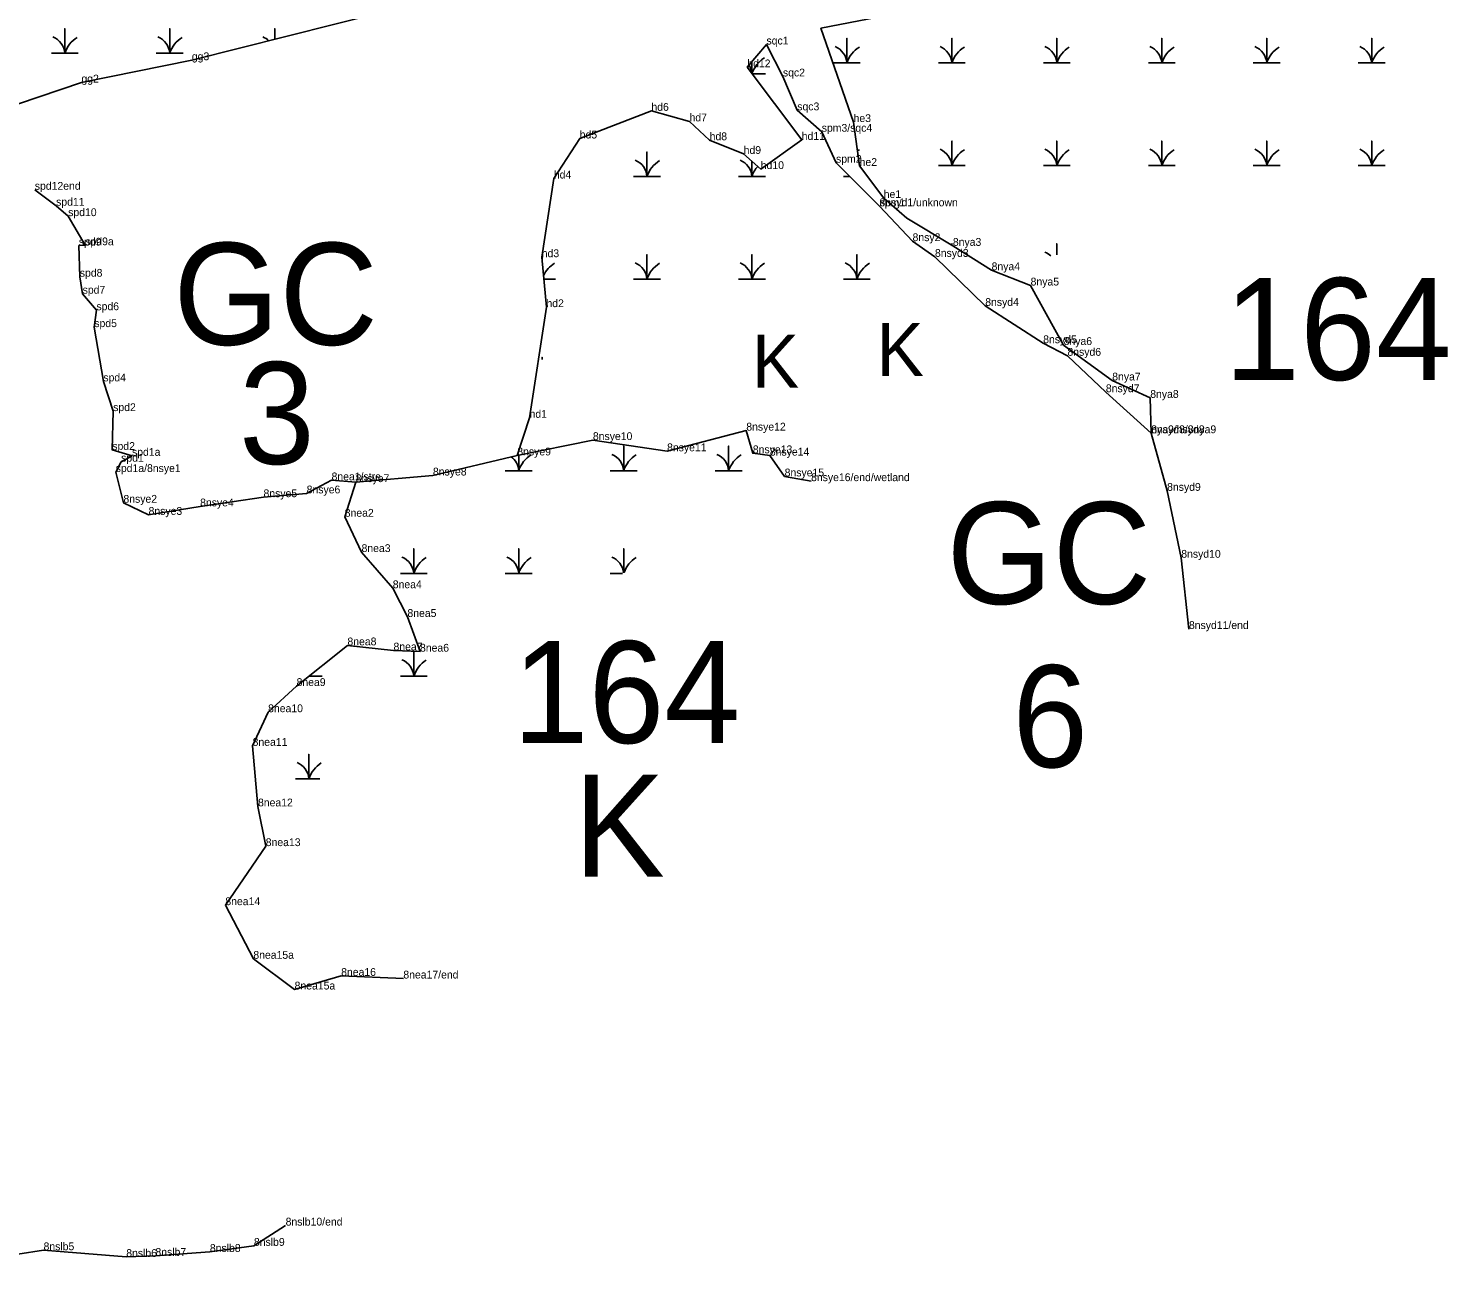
# Model space of a CAD drawing. Extents: x 2072529 to 2268796, y 436423 to 470406.
# Drawn here: x 2183882 to 2184796, y 452187 to 452979 of the extents above; entities that cross this region are included whole.
import ezdxf

# ---------------------------------------------------------------- set-up
doc = ezdxf.new("R2010")
doc.units = 0
for name, color, linetype in [('Default', 7, 'Continuous'), ('Exist Environmental Wetland Boundary', 7, 'Continuous'), ('Exist Environmental Wetland Boundary Cogo Comment', 7, 'Continuous'), ('Exist Hydro Jurisdictional Stream or Body of Water NEU Mitigable', 7, 'Continuous'), ('Exist Hydro Jurisdictional Stream or Body of Water NEU Mitigable Cogo Comment', 7, 'Continuous'), ('Exist Hydro Swamp or Marsh', 7, 'Continuous'), ('Old_Level_20', 7, 'Continuous')]:
    doc.layers.add(name, color=color, linetype=linetype)

msp = doc.modelspace()

# ---------------------------------------------------------------- linework, layer by layer
at = {"layer": 'Exist Environmental Wetland Boundary'}
for points in [[(2184430.06, 452870.49), (2184414.61, 452891.04), (2184410.74, 452919.14), (2184389.78, 452979.2), (2184468.45, 452994.37), (2184572.88, 453014.51), (2184734.36, 453044.59), (2184844.78, 453061.05)], [(2183834.46, 452916.88), (2183916, 452944.48), (2183986.74, 452958.76), (2184139.44, 452997.26), (2184221.74, 453012.79), (2184317.13, 453019.93)], [(2184342.64, 452954.22), (2184354.92, 452968.83), (2184365.47, 452948.37), (2184374.66, 452926.66), (2184390.34, 452912.94), (2184399.49, 452893.1), (2184427.35, 452865.2)], [(2184342.64, 452954.22), (2184377.49, 452907.7), (2184351.26, 452889.03), (2184340.31, 452898.72), (2184318.51, 452907.5), (2184305.63, 452919.59), (2184281.2, 452926.35), (2184235.29, 452908.62), (2184218.7, 452882.98), (2184210.93, 452832.58), (2184213.95, 452800.56), (2184203.13, 452729.67), (2184195.27, 452705.58)], [(2184430.06, 452870.49), (2184444.76, 452857.65), (2184474.37, 452839.83), (2184499.17, 452824.21), (2184524.17, 452814.44), (2184545.33, 452776.31), (2184576.46, 452753.6), (2184600.81, 452742.44), (2184601.45, 452719.81)], [(2184091.73, 452688.49), (2184084.71, 452666.29), (2184095.48, 452643.67), (2184115.48, 452620.5), (2184124.88, 452602.09), (2184132.94, 452579.86), (2184115.96, 452580.62), (2184086.43, 452583.9), (2184053.85, 452557.85), (2184035.62, 452541.08), (2184025.68, 452519.51), (2184029.13, 452480.73), (2184034.09, 452455.28), (2184008.21, 452417.46), (2184026.15, 452383.11), (2184052.59, 452363.43), (2184082.41, 452372.14), (2184122.26, 452370.47)]]:
    msp.add_lwpolyline(points, dxfattribs=at)
at = {"layer": 'Exist Hydro Jurisdictional Stream or Body of Water NEU Mitigable'}
for points in [[(2184354.92, 452968.83), (2184365.47, 452948.37), (2184374.66, 452926.66), (2184390.34, 452912.94), (2184399.49, 452893.1), (2184427.35, 452865.2)], [(2183886.12, 452875.77), (2183899.76, 452865.57), (2183907.51, 452858.89), (2183918.49, 452840.21), (2183914.35, 452839.98), (2183914.95, 452820.06), (2183916.77, 452809.19), (2183925.58, 452798.61), (2183924.25, 452787.78), (2183930.04, 452753.02), (2183936.35, 452733.98), (2183935.77, 452709.08), (2183948.4, 452705.32), (2183941.42, 452701.55)], [(2184427.35, 452865.2), (2184448.52, 452842.85), (2184462.89, 452832.78), (2184495.09, 452801.36), (2184532.22, 452777.48), (2184547.75, 452769.42), (2184572.37, 452746.08), (2184601.45, 452719.81), (2184611.63, 452682.9), (2184620.69, 452640.03), (2184625.62, 452594.37)], [(2184383.5, 452689.09), (2184366.57, 452692.14), (2184357.08, 452705.45), (2184346.18, 452706.95), (2184342, 452721.5), (2184291.25, 452708.24), (2184243.71, 452715.43), (2184195.27, 452705.58), (2184141.22, 452692.72), (2184091.73, 452688.49)], [(2183941.42, 452701.55), (2183937.94, 452694.94), (2183942.91, 452675.26), (2183959.02, 452667.5), (2183992.04, 452672.94), (2184032.66, 452678.81), (2184060.31, 452681.25), (2184076.27, 452689.62), (2184091.73, 452688.49)], [(2184046.84, 452212.2), (2184026.54, 452199.2), (2183998.3, 452195.32), (2183963.41, 452192.79), (2183944.71, 452192.12), (2183891.73, 452196.38), (2183858.58, 452191.4), (2183825.56, 452193.23), (2183780.21, 452191.14), (2183741.57, 452186.64)]]:
    msp.add_lwpolyline(points, dxfattribs=at)
at = {"layer": 'Exist Hydro Swamp or Marsh'}
for points in [[(2183896.73, 452963.2), (2183905.33, 452963.2), (2183905.33, 452978.98), (2183905.33, 452963.2), (2183913.93, 452963.2)], [(2183963.98, 452963.2), (2183972.58, 452963.2), (2183972.58, 452978.98), (2183972.58, 452963.2), (2183981.18, 452963.2)], [(2184039.83, 452972.14), (2184039.83, 452978.98), (2184039.83, 452972.14)], [(2184397.85, 452957.01), (2184406.45, 452957.01), (2184406.45, 452972.79), (2184406.45, 452957.01), (2184415.05, 452957.01)], [(2184465.1, 452957.01), (2184473.7, 452957.01), (2184473.7, 452972.79), (2184473.7, 452957.01), (2184482.3, 452957.01)], [(2184532.35, 452957.01), (2184540.95, 452957.01), (2184540.95, 452972.79), (2184540.95, 452957.01), (2184549.55, 452957.01)], [(2184599.6, 452957.01), (2184608.2, 452957.01), (2184608.2, 452972.79), (2184608.2, 452957.01), (2184616.8, 452957.01)], [(2184666.85, 452957.01), (2184675.45, 452957.01), (2184675.45, 452972.79), (2184675.45, 452957.01), (2184684.05, 452957.01)], [(2184734.1, 452957.01), (2184742.7, 452957.01), (2184742.7, 452972.79), (2184742.7, 452957.01), (2184751.3, 452957.01)], [(2184345.6, 452950.28), (2184345.6, 452957.74)], [(2184345.6, 452957.74), (2184345.6, 452950.28)], [(2184345.76, 452950.07), (2184354.2, 452950.07)], [(2184465.1, 452891.21), (2184473.7, 452891.21), (2184473.7, 452906.99), (2184473.7, 452891.21), (2184482.3, 452891.21)], [(2184532.35, 452891.21), (2184540.95, 452891.21), (2184540.95, 452906.99), (2184540.95, 452891.21), (2184549.55, 452891.21)], [(2184599.6, 452891.21), (2184608.2, 452891.21), (2184608.2, 452906.99), (2184608.2, 452891.21), (2184616.8, 452891.21)], [(2184666.85, 452891.21), (2184675.45, 452891.21), (2184675.45, 452906.99), (2184675.45, 452891.21), (2184684.05, 452891.21)], [(2184734.1, 452891.21), (2184742.7, 452891.21), (2184742.7, 452906.99), (2184742.7, 452891.21), (2184751.3, 452891.21)], [(2184269.75, 452884.27), (2184278.35, 452884.27), (2184278.35, 452900.05), (2184278.35, 452884.27), (2184286.95, 452884.27)], [(2184337, 452884.27), (2184345.6, 452884.27), (2184345.6, 452894.04)], [(2184345.6, 452894.04), (2184345.6, 452884.27), (2184354.2, 452884.27)], [(2184414.59, 452891.21), (2184415.05, 452891.21)], [(2184219.53, 452884.27), (2184219.7, 452884.27)], [(2184404.25, 452884.27), (2184408.3, 452884.27)], [(2184473.7, 452840.23), (2184473.7, 452841.19), (2184473.7, 452840.23)], [(2184540.95, 452834.12), (2184540.95, 452841.19), (2184540.95, 452834.12)], [(2184211.1, 452830.77), (2184211.1, 452833.68)], [(2184211.1, 452833.68), (2184211.1, 452830.77)], [(2184269.75, 452818.47), (2184278.35, 452818.47), (2184278.35, 452834.25), (2184278.35, 452818.47), (2184286.95, 452818.47)], [(2184337, 452818.47), (2184345.6, 452818.47), (2184345.6, 452834.25), (2184345.6, 452818.47), (2184354.2, 452818.47)], [(2184404.25, 452818.47), (2184412.85, 452818.47), (2184412.85, 452834.25), (2184412.85, 452818.47), (2184421.45, 452818.47)], [(2184212.26, 452818.47), (2184219.7, 452818.47)], [(2184211.1, 452767.06), (2184211.1, 452768.45), (2184211.1, 452767.06)], [(2184254.84, 452695.79), (2184263.44, 452695.79), (2184263.44, 452711.57), (2184263.44, 452695.79), (2184272.04, 452695.79)], [(2184322.09, 452695.79), (2184330.69, 452695.79), (2184330.69, 452711.57), (2184330.69, 452695.79), (2184339.29, 452695.79)], [(2184187.59, 452695.79), (2184196.19, 452695.79), (2184196.19, 452705.77)], [(2184196.19, 452705.77), (2184196.19, 452695.79), (2184204.79, 452695.79)], [(2184120.34, 452629.99), (2184128.94, 452629.99), (2184128.94, 452645.77), (2184128.94, 452629.99), (2184137.54, 452629.99)], [(2184187.59, 452629.99), (2184196.19, 452629.99), (2184196.19, 452645.77), (2184196.19, 452629.99), (2184204.79, 452629.99)], [(2184263.44, 452630.49), (2184263.44, 452645.77), (2184263.44, 452630.49)], [(2184254.84, 452629.99), (2184262.7, 452629.99)], [(2184120.34, 452564.19), (2184128.94, 452564.19), (2184128.94, 452579.97), (2184128.94, 452564.19), (2184137.54, 452564.19)], [(2184061.77, 452564.19), (2184070.29, 452564.19)], [(2184053.09, 452498.39), (2184061.69, 452498.39), (2184061.69, 452514.17), (2184061.69, 452498.39), (2184068.79, 452498.39)]]:
    msp.add_lwpolyline(points, dxfattribs=at)
for centre, radius, start, end in [((2183893.07, 452962.31), 12.3, 4.14034, 67.53497), ((2183923.57, 452957.14), 19.22, 122.12745, 161.62219), ((2183960.32, 452962.31), 12.3, 4.14034, 67.53497), ((2183990.82, 452957.14), 19.22, 122.12745, 161.62219), ((2184027.57, 452962.31), 12.3, 46.26019, 67.53497), ((2184394.18, 452956.12), 12.3, 4.14034, 67.53497), ((2184424.69, 452950.95), 19.22, 122.12745, 161.62219), ((2184461.43, 452956.12), 12.3, 4.14034, 67.53497), ((2184491.94, 452950.95), 19.22, 122.12745, 161.62219), ((2184528.68, 452956.12), 12.3, 4.14034, 67.53497), ((2184559.19, 452950.95), 19.22, 122.12745, 161.62219), ((2184595.93, 452956.12), 12.3, 4.14034, 67.53497), ((2184626.44, 452950.95), 19.22, 122.12745, 161.62219), ((2184663.18, 452956.12), 12.3, 4.14034, 67.53497), ((2184693.69, 452950.95), 19.22, 122.12745, 161.62219), ((2184730.43, 452956.12), 12.3, 4.14034, 67.53497), ((2184760.94, 452950.95), 19.22, 122.12745, 161.62219), ((2184363.84, 452944.01), 19.22, 122.12745, 161.16653), ((2184333.33, 452949.18), 12.3, 5.24272, 31.55116), ((2184266.08, 452883.38), 12.3, 4.14034, 67.53497), ((2184296.59, 452878.21), 19.22, 122.12745, 161.62219), ((2184333.33, 452883.38), 12.3, 4.14034, 67.53497), ((2184424.69, 452885.15), 19.22, 122.12745, 126.37282), ((2184461.43, 452890.32), 12.3, 4.14034, 67.53497), ((2184491.94, 452885.15), 19.22, 122.12745, 161.62219), ((2184528.68, 452890.32), 12.3, 4.14034, 67.53497), ((2184559.19, 452885.15), 19.22, 122.12745, 161.62219), ((2184595.93, 452890.32), 12.3, 4.14034, 67.53497), ((2184626.44, 452885.15), 19.22, 122.12745, 161.62219), ((2184663.18, 452890.32), 12.3, 4.14034, 67.53497), ((2184693.69, 452885.15), 19.22, 122.12745, 161.62219), ((2184730.43, 452890.32), 12.3, 4.14034, 67.53497), ((2184760.94, 452885.15), 19.22, 122.12745, 161.62219), ((2184363.84, 452878.21), 19.22, 139.18973, 161.62219), ((2184491.94, 452819.35), 19.22, 122.12745, 123.31524), ((2184528.68, 452824.52), 12.3, 45.98201, 67.53497), ((2184229.34, 452812.41), 19.22, 122.12745, 154.15303), ((2184266.08, 452817.58), 12.3, 4.14034, 67.53497), ((2184296.59, 452812.41), 19.22, 122.12745, 161.62219), ((2184333.33, 452817.58), 12.3, 4.14034, 67.53497), ((2184363.84, 452812.41), 19.22, 122.12745, 161.62219), ((2184400.58, 452817.58), 12.3, 4.14034, 67.53497), ((2184431.09, 452812.41), 19.22, 122.12745, 161.62219), ((2184183.92, 452694.9), 12.3, 4.14034, 52.52746), ((2184214.43, 452689.73), 19.22, 122.12745, 161.62219), ((2184251.17, 452694.9), 12.3, 4.14034, 67.53497), ((2184281.68, 452689.73), 19.22, 122.12745, 161.62219), ((2184318.42, 452694.9), 12.3, 4.14034, 67.53497), ((2184348.93, 452689.73), 19.22, 122.12745, 161.62219), ((2184116.67, 452629.1), 12.3, 4.14034, 67.53497), ((2184147.18, 452623.93), 19.22, 122.12745, 161.62219), ((2184183.92, 452629.1), 12.3, 4.14034, 67.53497), ((2184214.43, 452623.93), 19.22, 122.12745, 161.62219), ((2184251.17, 452629.1), 12.3, 6.3668, 67.53497), ((2184281.68, 452623.93), 19.22, 122.12745, 159.5137), ((2184116.67, 452563.3), 12.3, 4.14034, 67.53497), ((2184147.18, 452558.13), 19.22, 122.12745, 161.62219), ((2184049.42, 452497.5), 12.3, 4.14034, 67.53497), ((2184079.93, 452492.33), 19.22, 122.12745, 161.62219)]:
    msp.add_arc(centre, radius, start, end, dxfattribs=at)
at = {"layer": 'Old_Level_20'}
for p, q in [((2184354.92, 452968.83), (2184354.92, 452968.83)), ((2183986.74, 452958.76), (2183986.74, 452958.76)), ((2184342.64, 452954.22), (2184342.64, 452954.22)), ((2183916, 452944.48), (2183916, 452944.48)), ((2184365.47, 452948.37), (2184365.47, 452948.37)), ((2184281.2, 452926.35), (2184281.2, 452926.35)), ((2184374.66, 452926.66), (2184374.66, 452926.66)), ((2184305.63, 452919.59), (2184305.63, 452919.59)), ((2184390.34, 452912.94), (2184390.34, 452912.94)), ((2184410.74, 452919.14), (2184410.74, 452919.14)), ((2184235.29, 452908.62), (2184235.29, 452908.62)), ((2184318.51, 452907.5), (2184318.51, 452907.5)), ((2184377.49, 452907.7), (2184377.49, 452907.7)), ((2184340.31, 452898.72), (2184340.31, 452898.72)), ((2184351.26, 452889.03), (2184351.26, 452889.03)), ((2184399.49, 452893.1), (2184399.49, 452893.1)), ((2184414.61, 452891.04), (2184414.61, 452891.04)), ((2183886.12, 452875.77), (2183886.12, 452875.77)), ((2184218.7, 452882.98), (2184218.7, 452882.98)), ((2184430.06, 452870.49), (2184430.06, 452870.49)), ((2183899.76, 452865.57), (2183899.76, 452865.57)), ((2183907.51, 452858.89), (2183907.51, 452858.89)), ((2184427.35, 452865.2), (2184427.35, 452865.2)), ((2184427.35, 452865.2), (2184427.35, 452865.2)), ((2183914.35, 452839.98), (2183914.35, 452839.98)), ((2183918.49, 452840.21), (2183918.49, 452840.21)), ((2184448.52, 452842.85), (2184448.52, 452842.85)), ((2184474.37, 452839.83), (2184474.37, 452839.83)), ((2184210.93, 452832.58), (2184210.93, 452832.58)), ((2184462.89, 452832.78), (2184462.89, 452832.78)), ((2184499.17, 452824.21), (2184499.17, 452824.21)), ((2183914.95, 452820.06), (2183914.95, 452820.06)), ((2184524.17, 452814.44), (2184524.17, 452814.44)), ((2183916.77, 452809.19), (2183916.77, 452809.19)), ((2183925.58, 452798.61), (2183925.58, 452798.61)), ((2184213.95, 452800.56), (2184213.95, 452800.56)), ((2184495.09, 452801.36), (2184495.09, 452801.36)), ((2183924.25, 452787.78), (2183924.25, 452787.78)), ((2184532.22, 452777.48), (2184532.22, 452777.48)), ((2184545.33, 452776.31), (2184545.33, 452776.31)), ((2184547.75, 452769.42), (2184547.75, 452769.42)), ((2183930.04, 452753.02), (2183930.04, 452753.02)), ((2184576.46, 452753.6), (2184576.46, 452753.6)), ((2184572.37, 452746.08), (2184572.37, 452746.08)), ((2184600.81, 452742.44), (2184600.81, 452742.44)), ((2183936.35, 452733.98), (2183936.35, 452733.98)), ((2184203.13, 452729.67), (2184203.13, 452729.67)), ((2184342, 452721.5), (2184342, 452721.5)), ((2184243.71, 452715.43), (2184243.71, 452715.43)), ((2184601.45, 452719.81), (2184601.45, 452719.81)), ((2184601.45, 452719.81), (2184601.45, 452719.81)), ((2184601.45, 452719.81), (2184601.45, 452719.81)), ((2184601.45, 452719.81), (2184601.45, 452719.81)), ((2183935.77, 452709.08), (2183935.77, 452709.08)), ((2183948.4, 452705.32), (2183948.4, 452705.32)), ((2184195.27, 452705.58), (2184195.27, 452705.58)), ((2184291.25, 452708.24), (2184291.25, 452708.24)), ((2184346.18, 452706.95), (2184346.18, 452706.95)), ((2184357.08, 452705.45), (2184357.08, 452705.45)), ((2183937.94, 452694.94), (2183937.94, 452694.94)), ((2183941.42, 452701.55), (2183941.42, 452701.55)), ((2184141.22, 452692.72), (2184141.22, 452692.72)), ((2184076.27, 452689.62), (2184076.27, 452689.62)), ((2184091.73, 452688.49), (2184091.73, 452688.49)), ((2184366.57, 452692.14), (2184366.57, 452692.14)), ((2184383.5, 452689.09), (2184383.5, 452689.09)), ((2183942.91, 452675.26), (2183942.91, 452675.26)), ((2184032.66, 452678.81), (2184032.66, 452678.81)), ((2184060.31, 452681.25), (2184060.31, 452681.25)), ((2184611.63, 452682.9), (2184611.63, 452682.9)), ((2183959.02, 452667.5), (2183959.02, 452667.5)), ((2183992.04, 452672.94), (2183992.04, 452672.94)), ((2184084.71, 452666.29), (2184084.71, 452666.29)), ((2184095.48, 452643.67), (2184095.48, 452643.67)), ((2184620.69, 452640.03), (2184620.69, 452640.03)), ((2184115.48, 452620.5), (2184115.48, 452620.5)), ((2184124.88, 452602.09), (2184124.88, 452602.09)), ((2184625.62, 452594.37), (2184625.62, 452594.37)), ((2184086.43, 452583.9), (2184086.43, 452583.9)), ((2184115.96, 452580.62), (2184115.96, 452580.62)), ((2184132.94, 452579.86), (2184132.94, 452579.86)), ((2184053.85, 452557.85), (2184053.85, 452557.85)), ((2184035.62, 452541.08), (2184035.62, 452541.08)), ((2184025.68, 452519.51), (2184025.68, 452519.51)), ((2184029.13, 452480.73), (2184029.13, 452480.73)), ((2184034.09, 452455.28), (2184034.09, 452455.28)), ((2184008.21, 452417.46), (2184008.21, 452417.46)), ((2184026.15, 452383.11), (2184026.15, 452383.11)), ((2184082.41, 452372.14), (2184082.41, 452372.14)), ((2184122.26, 452370.47), (2184122.26, 452370.47)), ((2184052.59, 452363.43), (2184052.59, 452363.43)), ((2184046.84, 452212.2), (2184046.84, 452212.2)), ((2184026.54, 452199.2), (2184026.54, 452199.2)), ((2183891.73, 452196.38), (2183891.73, 452196.38)), ((2183944.71, 452192.12), (2183944.71, 452192.12)), ((2183963.41, 452192.79), (2183963.41, 452192.79)), ((2183998.3, 452195.32), (2183998.3, 452195.32))]:
    msp.add_line(p, q, dxfattribs=at)

# ---------------------------------------------------------------- texts
at = {"layer": 'Default'}
for s, p in [('GC', (2183974.88, 452776.42)), ('164', (2184648.19, 452753.94)), ('3', (2184016.96, 452700.08)), ('GC', (2184470.33, 452610.38)), ('164', (2184192.3, 452521.29)), ('6', (2184512.41, 452505.83)), ('K', (2184231.54, 452435.66))]:
    msp.add_text(s, height=65.34, dxfattribs=at).set_placement(p)
at = {"layer": 'Exist Environmental Wetland Boundary Cogo Comment'}
for s, p in [('gg3', (2183986.74, 452958.76)), ('hd12', (2184342.64, 452954.22)), ('gg2', (2183916, 452944.48)), ('hd6', (2184281.2, 452926.35)), ('hd7', (2184305.63, 452919.59)), ('he3', (2184410.74, 452919.14)), ('hd5', (2184235.29, 452908.62)), ('hd8', (2184318.51, 452907.5)), ('hd11', (2184377.49, 452907.7)), ('hd9', (2184340.31, 452898.72)), ('hd10', (2184351.26, 452889.03)), ('he2', (2184414.61, 452891.04)), ('hd4', (2184218.7, 452882.98)), ('he1', (2184430.06, 452870.49)), ('hd3', (2184210.93, 452832.58)), ('hd2', (2184213.95, 452800.56)), ('hd1', (2184203.13, 452729.67)), ('8nea2', (2184084.71, 452666.29)), ('8nea3', (2184095.48, 452643.67)), ('8nea4', (2184115.48, 452620.5)), ('8nea5', (2184124.88, 452602.09)), ('8nea8', (2184086.43, 452583.9)), ('8nea7', (2184115.96, 452580.62)), ('8nea6', (2184132.94, 452579.86)), ('8nea9', (2184053.85, 452557.85)), ('8nea10', (2184035.62, 452541.08)), ('8nea11', (2184025.68, 452519.51)), ('8nea12', (2184029.13, 452480.73)), ('8nea13', (2184034.09, 452455.28)), ('8nea14', (2184008.21, 452417.46)), ('8nea15a', (2184026.15, 452383.11)), ('8nea16', (2184082.41, 452372.14)), ('8nea17/end', (2184122.26, 452370.47)), ('8nea15a', (2184052.59, 452363.43))]:
    msp.add_text(s, height=5, dxfattribs=at).set_placement(p)
at = {"layer": 'Exist Hydro Jurisdictional Stream or Body of Water NEU Mitigable Cogo Comment'}
for s, p in [('sqc1', (2184354.92, 452968.83)), ('sqc2', (2184365.47, 452948.37)), ('sqc3', (2184374.66, 452926.66)), ('spm3/sqc4', (2184390.34, 452912.94)), ('spm2', (2184399.49, 452893.1)), ('spd12end', (2183886.12, 452875.77)), ('spd11', (2183899.76, 452865.57)), ('spm1', (2184427.35, 452865.2)), ('8nsyd1/unknown', (2184427.35, 452865.2)), ('spd10', (2183907.51, 452858.89)), ('spd9', (2183914.35, 452839.98)), ('spd9a', (2183918.49, 452840.21)), ('8nsy2', (2184448.52, 452842.85)), ('8nya3', (2184474.37, 452839.83)), ('8nsyd3', (2184462.89, 452832.78)), ('spd8', (2183914.95, 452820.06)), ('8nya4', (2184499.17, 452824.21)), ('spd7', (2183916.77, 452809.19)), ('8nya5', (2184524.17, 452814.44)), ('spd6', (2183925.58, 452798.61)), ('8nsyd4', (2184495.09, 452801.36)), ('spd5', (2183924.25, 452787.78)), ('8nsyd5', (2184532.22, 452777.48)), ('8nya6', (2184545.33, 452776.31)), ('8nsyd6', (2184547.75, 452769.42)), ('spd4', (2183930.04, 452753.02)), ('8nya7', (2184576.46, 452753.6)), ('8nsyd7', (2184572.37, 452746.08)), ('8nya8', (2184600.81, 452742.44)), ('spd2', (2183936.35, 452733.98)), ('8nsye10', (2184243.71, 452715.43)), ('8nsye12', (2184342, 452721.5)), ('8nsyd8/8nya9', (2184601.45, 452719.81)), ('nya9/nsyd8', (2184601.45, 452719.81)), ('spd2', (2183935.77, 452709.08)), ('8nsye11', (2184291.25, 452708.24)), ('8nsye13', (2184346.18, 452706.95)), ('spd1', (2183941.42, 452701.55)), ('spd1a', (2183948.4, 452705.32)), ('8nsye9', (2184195.27, 452705.58)), ('8nsye14', (2184357.08, 452705.45)), ('spd1a/8nsye1', (2183937.94, 452694.94)), ('8nea1/stre', (2184076.27, 452689.62)), ('8nsye7', (2184091.73, 452688.49)), ('8nsye8', (2184141.22, 452692.72)), ('8nsye15', (2184366.57, 452692.14)), ('8nsye16/end/wetland', (2184383.5, 452689.09)), ('8nsye5', (2184032.66, 452678.81)), ('8nsye6', (2184060.31, 452681.25)), ('8nsyd9', (2184611.63, 452682.9)), ('8nsye2', (2183942.91, 452675.26)), ('8nsye4', (2183992.04, 452672.94)), ('8nsye3', (2183959.02, 452667.5)), ('8nsyd10', (2184620.69, 452640.03)), ('8nsyd11/end', (2184625.62, 452594.37)), ('8nslb10/end', (2184046.84, 452212.2)), ('8nslb5', (2183891.73, 452196.38)), ('8nslb8', (2183998.3, 452195.32)), ('8nslb9', (2184026.54, 452199.2)), ('8nslb6', (2183944.71, 452192.12)), ('8nslb7', (2183963.41, 452192.79))]:
    msp.add_text(s, height=5, dxfattribs=at).set_placement(p)
at = {"layer": 'Exist Hydro Swamp or Marsh'}
for p in [(2184425.43, 452756.51), (2184345.51, 452748.99)]:
    msp.add_text('K', height=34, dxfattribs=at).set_placement(p)

doc.saveas('drawing.dxf')
